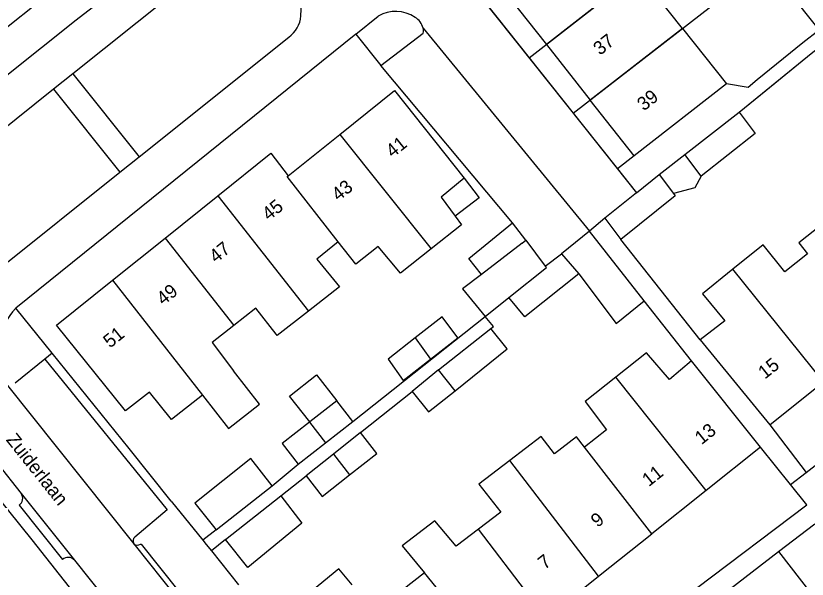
# Model space of a CAD drawing. Extents: x 194485 to 197793, y 468269 to 470822.
# Drawn here: x 195070 to 195140.3, y 470064 to 470114 of the extents above; entities that cross this region are included whole.
import ezdxf

# ---------------------------------------------------------------- set-up
doc = ezdxf.new("R2010")
doc.units = 0
for name, color, linetype in [('BGT grensvlak gebouwinstallatie plus 1', 7, 'Continuous'), ('BGT grensvlak onbegroeid terreindeel', 7, 'Continuous'), ('BGT grensvlak pand op maaiveld', 7, 'Continuous'), ('BGT grensvlak pand op maaiveld LR', 7, 'Continuous'), ('BGT grensvlak vegetatieobject', 7, 'Continuous'), ('BGT grensvlak wegdeel', 7, 'Continuous'), ('BGT tekst huisnummerreeks', 7, 'Continuous'), ('BGT tekst openbare ruimte label weg', 7, 'Continuous'), ('GEM grensvlak WOZ_BRK percelen', 7, 'Continuous')]:
    doc.layers.add(name, color=color, linetype=linetype)

msp = doc.modelspace()

# ---------------------------------------------------------------- linework, layer by layer
at = {"layer": 'BGT grensvlak gebouwinstallatie plus 1'}
for p, q in [((195127.192, 470099.962), (195129.46, 470101.738)), ((195109.845, 470099.632), (195111.175, 470097.883)), ((195130.899, 470099.82), (195130.357, 470098.787)), ((195130.357, 470098.787), (195128.438, 470098.279)), ((195111.175, 470097.883), (195109.065, 470096.25)), ((195110.257, 470092.488), (195114.164, 470095.667)), ((195115.33, 470094.122), (195114.164, 470095.667)), ((195120.997, 470094.923), (195118.516, 470092.915)), ((195125.861, 470088.743), (195120.997, 470094.923)), ((195111.392, 470091.086), (195110.257, 470092.488))]:
    msp.add_line(p, q, dxfattribs=at)
for points in [[(195120.055, 470091.151), (195123.374, 470086.73), (195125.861, 470088.743)], [(195096.14, 470077.989), (195094.351, 470080.274), (195096.752, 470082.154), (195098.541, 470079.869)]]:
    msp.add_lwpolyline(points, dxfattribs=at)
at = {"layer": 'BGT grensvlak onbegroeid terreindeel'}
msp.add_line((195100.235, 470112.416), (195102.448, 470109.636), dxfattribs=at)
at = {"layer": 'BGT grensvlak pand op maaiveld'}
for p, q in [((195129.242, 470112.929), (195125.327, 470117.853)), ((195068.581, 470112.539), (195073.408, 470116.373)), ((195113.266, 470116.442), (195117.163, 470111.504)), ((195129.242, 470112.929), (195133.156, 470108.006)), ((195117.163, 470111.504), (195121.059, 470106.566)), ((195133.156, 470108.006), (195124.955, 470101.628)), ((195124.955, 470101.628), (195121.059, 470106.566)), ((195129.46, 470101.738), (195134.285, 470105.498)), ((195094.21, 470099.846), (195098.799, 470103.523)), ((195130.899, 470099.82), (195129.46, 470101.738)), ((195125.174, 470098.34), (195127.192, 470099.962)), ((195127.192, 470099.962), (195128.438, 470098.279)), ((195125.174, 470098.34), (195122.356, 470096.075)), ((195083.289, 470094.312), (195087.97, 470098.064)), ((195122.356, 470096.075), (195123.769, 470094.195)), ((195078.612, 470090.563), (195083.289, 470094.312)), ((195114.998, 470093.866), (195115.33, 470094.122)), ((195115.33, 470094.122), (195117.062, 470091.815)), ((195114.998, 470093.866), (195111.392, 470091.086)), ((195117.062, 470091.815), (195118.516, 470092.915)), ((195118.516, 470092.915), (195120.055, 470091.151)), ((195111.714, 470087.362), (195113.818, 470089.03)), ((195107.587, 470082.608), (195112.212, 470086.272)), ((195130.828, 470085.278), (195137.014, 470077.738)), ((195136.176, 470075.739), (195130.051, 470083.42)), ((195107.587, 470082.608), (195105.238, 470080.697)), ((195137.014, 470077.738), (195141.771, 470081.537)), ((195098.541, 470079.869), (195096.14, 470077.989)), ((195099.978, 470078.027), (195098.541, 470079.869)), ((195096.14, 470077.989), (195096.116, 470077.97)), ((195097.541, 470076.135), (195099.978, 470078.027)), ((195100.654, 470077.055), (195098.242, 470075.125)), ((195119.833, 470076.677), (195117.874, 470075.154)), ((195120.549, 470075.756), (195119.833, 470076.677)), ((195095.103, 470074.242), (195097.541, 470076.135)), ((195136.176, 470075.739), (195131.341, 470071.891)), ((195098.242, 470075.125), (195095.83, 470073.194)), ((195087.836, 470068.411), (195092.787, 470072.325)), ((195131.341, 470071.891), (195126.53, 470068.062)), ((195088.663, 470067.543), (195093.563, 470071.418)), ((195121.783, 470064.284), (195126.53, 470068.062)), ((195106.334, 470064.577), (195101.836, 470061.102)), ((195117.14, 470060.588), (195121.783, 470064.284))]:
    msp.add_line(p, q, dxfattribs=at)
for points in [[(195098.799, 470103.523), (195103.655, 470107.413), (195109.845, 470099.632)], [(195134.285, 470105.498), (195135.698, 470103.592), (195130.899, 470099.82)], [(195087.97, 470098.064), (195092.681, 470101.84), (195094.21, 470099.846)], [(195109.845, 470099.632), (195107.806, 470097.948), (195109.065, 470096.25)], [(195128.438, 470098.279), (195128.593, 470098.069), (195123.769, 470094.195)], [(195109.065, 470096.25), (195109.621, 470095.5), (195106.913, 470093.342)], [(195141.561, 470095.461), (195139.572, 470093.9), (195140.348, 470092.91)], [(195098.655, 470093.991), (195096.767, 470092.45), (195098.773, 470089.979), (195096.014, 470087.814)], [(195106.913, 470093.342), (195104.205, 470091.184), (195102.226, 470093.554), (195100.223, 470091.986), (195098.655, 470093.991)], [(195140.348, 470092.91), (195138.333, 470091.329), (195136.429, 470093.725), (195133.722, 470091.548)], [(195133.722, 470091.548), (195131.014, 470089.371), (195133.02, 470086.976), (195130.828, 470085.278)], [(195086.606, 470080.362), (195083.86, 470078.21), (195081.905, 470080.631), (195079.763, 470078.984), (195073.639, 470086.576), (195078.612, 470090.563)], [(195111.392, 470091.086), (195109.713, 470089.792), (195111.714, 470087.362)], [(195120.055, 470091.151), (195115.244, 470087.315), (195113.818, 470089.03)], [(195093.164, 470085.767), (195091.351, 470088.096), (195089.405, 470086.56)], [(195096.014, 470087.814), (195093.256, 470085.649), (195093.164, 470085.767)], [(195106.868, 470083.567), (195109.299, 470085.453), (195107.911, 470087.333), (195105.505, 470085.454)], [(195089.405, 470086.56), (195087.459, 470085.025), (195089.352, 470082.514)], [(195109.056, 470080.754), (195113.687, 470084.477), (195112.212, 470086.272)], [(195105.505, 470085.454), (195103.099, 470083.574), (195104.436, 470081.68), (195106.868, 470083.567)], [(195130.051, 470083.42), (195128.1, 470081.763), (195126.057, 470084.119), (195123.336, 470081.955)], [(195086.606, 470080.362), (195088.916, 470077.415), (195091.662, 470079.567), (195089.352, 470082.514)], [(195123.336, 470081.955), (195120.616, 470079.791), (195122.508, 470077.279), (195120.549, 470075.756)], [(195105.238, 470080.697), (195106.688, 470078.881), (195109.056, 470080.754)], [(195096.116, 470077.97), (195093.691, 470076.071), (195095.103, 470074.242)], [(195099.68, 470073.276), (195102.105, 470075.188), (195100.654, 470077.055)], [(195117.874, 470075.154), (195116.686, 470076.68), (195113.926, 470074.573)], [(195092.787, 470072.325), (195090.895, 470074.734), (195085.92, 470070.782), (195087.836, 470068.411)], [(195113.926, 470074.573), (195111.167, 470072.466), (195113.123, 470069.981), (195111.138, 470068.47)], [(195095.83, 470073.194), (195097.255, 470071.364), (195099.68, 470073.276)], [(195093.563, 470071.418), (195095.428, 470068.995), (195090.644, 470065.071), (195088.663, 470067.543)], [(195111.138, 470068.47), (195109.154, 470066.959), (195107.239, 470069.202), (195104.341, 470066.997), (195106.334, 470064.577)], [(195099.894, 470063.523), (195098.735, 470064.944), (195095.877, 470062.613), (195097.036, 470061.192)]]:
    msp.add_lwpolyline(points, dxfattribs=at)
at = {"layer": 'BGT grensvlak pand op maaiveld LR'}
for p, q in [((195125.327, 470117.853), (195117.163, 470111.504)), ((195129.242, 470112.929), (195121.059, 470106.566)), ((195098.799, 470103.523), (195106.913, 470093.342)), ((195087.97, 470098.064), (195096.014, 470087.814)), ((195083.289, 470094.312), (195089.405, 470086.56)), ((195141.771, 470081.537), (195133.722, 470091.548)), ((195078.612, 470090.563), (195086.606, 470080.362)), ((195105.505, 470085.454), (195106.868, 470083.567)), ((195109.056, 470080.754), (195107.587, 470082.608)), ((195131.341, 470071.891), (195123.336, 470081.955)), ((195096.116, 470077.97), (195097.541, 470076.135)), ((195126.53, 470068.062), (195120.549, 470075.756)), ((195098.242, 470075.125), (195099.68, 470073.276)), ((195121.783, 470064.284), (195113.926, 470074.573)), ((195117.14, 470060.588), (195111.138, 470068.47)), ((195112.597, 470056.972), (195106.334, 470064.577))]:
    msp.add_line(p, q, dxfattribs=at)
for points in [[(195098.655, 470093.991), (195094.128, 470099.78), (195094.21, 470099.846)], [(195113.818, 470089.03), (195117.158, 470091.687), (195117.062, 470091.815)]]:
    msp.add_lwpolyline(points, dxfattribs=at)
at = {"layer": 'BGT grensvlak vegetatieobject'}
msp.add_line((195073.256, 470084.084), (195070.029, 470088.083), dxfattribs=at)
at = {"layer": 'BGT grensvlak wegdeel'}
for p, q in [((195088.532, 470119.64), (195075.088, 470108.897)), ((195095.355, 470114.046), (195095.481, 470116.864)), ((195100.235, 470112.416), (195102.228, 470114.021)), ((195100.235, 470112.416), (195070.029, 470088.083)), ((195102.448, 470109.636), (195106.208, 470112.518)), ((195106.203, 470112.939), (195120.997, 470094.923)), ((195080.973, 470101.52), (195094.273, 470112.145)), ((195114.164, 470095.667), (195102.448, 470109.636)), ((195075.088, 470108.897), (195073.388, 470107.539)), ((195075.088, 470108.897), (195080.973, 470101.52)), ((195073.388, 470107.539), (195061.467, 470098.013)), ((195073.388, 470107.539), (195079.273, 470100.162)), ((195079.273, 470100.162), (195080.973, 470101.52)), ((195124.955, 470101.628), (195123.473, 470100.475)), ((195123.473, 470100.475), (195125.174, 470098.34)), ((195067.283, 470090.583), (195079.273, 470100.162)), ((195122.356, 470096.075), (195120.997, 470094.923)), ((195130.828, 470085.278), (195123.769, 470094.195)), ((195130.051, 470083.42), (195125.861, 470088.743)), ((195099.978, 470078.027), (195111.714, 470087.362)), ((195072.595, 470083.55), (195069.973, 470081.435)), ((195073.256, 470084.084), (195072.595, 470083.55)), ((195072.595, 470083.55), (195083.483, 470070.179)), ((195080.086, 470075.619), (195073.256, 470084.084)), ((195069.176, 470081.355), (195080.498, 470067.175)), ((195100.654, 470077.055), (195105.238, 470080.697)), ((195064.411, 470079.273), (195070.504, 470071.639)), ((195137.014, 470077.738), (195140.229, 470073.499)), ((195138.854, 470072.419), (195136.176, 470075.739)), ((195083.842, 470070.964), (195080.086, 470075.619)), ((195092.787, 470072.325), (195095.103, 470074.242)), ((195093.563, 470071.418), (195095.83, 470073.194)), ((195138.854, 470072.419), (195140.229, 470073.499)), ((195070.504, 470071.639), (195075.235, 470065.711)), ((195083.842, 470070.964), (195086.655, 470067.478)), ((195070.315, 470070.593), (195074.173, 470065.76)), ((195083.483, 470070.179), (195080.59, 470067.764)), ((195137.791, 470066.475), (195141.009, 470068.937)), ((195087.836, 470068.411), (195086.655, 470067.478)), ((195088.663, 470067.543), (195087.403, 470066.547)), ((195080.498, 470067.175), (195086.216, 470060.012)), ((195087.403, 470066.547), (195089.816, 470063.531)), ((195105.858, 470042.041), (195137.791, 470066.475)), ((195137.791, 470066.475), (195140.74, 470062.652)), ((195075.235, 470065.711), (195081.202, 470058.235))]:
    msp.add_line(p, q, dxfattribs=at)
for points in [[(195092.79, 470142.775), (195095.937, 470135.031), (195123.473, 470100.475)], [(195091.396, 470126.189), (195089.493, 470124.865), (195080.035, 470117.272), (195075.386, 470113.655), (195065.978, 470106.165), (195061.158, 470102.24)], [(195138.568, 470116.315), (195141.382, 470112.774), (195139.933, 470111.644), (195135.89, 470108.353), (195135.071, 470107.686), (195133.156, 470108.006)], [(195134.285, 470105.498), (195136.648, 470107.422), (195140.681, 470110.705)], [(195043.561, 470102.339), (195060.695, 470080.845), (195071.449, 470067.518), (195076.752, 470060.808), (195082.063, 470054.031), (195087.527, 470047.254), (195094.025, 470039.053), (195094.144, 470034.964)], [(195140.229, 470073.499), (195145.132, 470077.286), (195149.908, 470080.946), (195154.768, 470084.618), (195161.216, 470089.673), (195162.527, 470088.015), (195164.567, 470089.635), (195169.884, 470093.733), (195174.58, 470097.496)], [(195112.212, 470086.272), (195112.455, 470086.462), (195111.714, 470087.362)], [(195105.493, 470043.933), (195116.402, 470052.295), (195121.042, 470055.873), (195125.822, 470059.608), (195130.493, 470063.233), (195140.306, 470070.619), (195138.854, 470072.419)], [(195086.655, 470067.478), (195086.949, 470067.114), (195087.403, 470066.547)], [(195081.114, 470067.124), (195081.159, 470067.147), (195086.295, 470060.715)]]:
    msp.add_lwpolyline(points, dxfattribs=at)
for centre, radius, start, end in [((195103.77, 470111.338), 3.095, 56.2421, 119.89515), ((195092.734, 470114.28), 2.632, 305.79629, 354.90889), ((195104.821, 470112.673), 1.407, 10.90159, 61.62142), ((195105.801, 470112.724), 0.456, 333.18575, 28.17513), ((195073.979, 470084.189), 5.547, 135.4077, 170.08258), ((195069.887, 470071.21), 0.752, 304.75391, 34.76175), ((195080.949, 470067.406), 0.507, 135.09228, 207.15234), ((195080.841, 470067.57), 0.523, 229.04792, 301.48638), ((195074.679, 470065.203), 0.753, 42.4244, 132.29216)]:
    msp.add_arc(centre, radius, start, end, dxfattribs=at)
at = {"layer": 'GEM grensvlak WOZ_BRK percelen'}
for p, q in [((195115.633, 470110.314), (195133.694, 470124.36)), ((195119.553, 470105.395), (195137.616, 470119.441)), ((195111.712, 470115.234), (195115.633, 470110.314)), ((195115.633, 470110.314), (195119.553, 470105.395))]:
    msp.add_line(p, q, dxfattribs=at)
msp.add_lwpolyline([(195119.553, 470105.395), (195125.174, 470098.34), (195127.192, 470099.962), (195134.285, 470105.498), (195140.681, 470110.705), (195143.075, 470112.572), (195137.616, 470119.441)], dxfattribs=at)

# ---------------------------------------------------------------- texts
at = {"layer": 'BGT tekst huisnummerreeks'}
for s, rotation, p in [('37', 38.3, (195121.921, 470110.488)), ('39', 38.3, (195125.817, 470105.549)), ('41', 38.7, (195103.496, 470101.391)), ('43', 38.7, (195098.683, 470097.536)), ('45', 38.7, (195092.501, 470095.801)), ('47', 38.7, (195087.808, 470092.04)), ('49', 38.7, (195083.129, 470088.288)), ('51', 38.7, (195078.396, 470084.494)), ('15', 38.6, (195136.568, 470081.733)), ('13', 38.5, (195130.942, 470075.919)), ('11', 38.5, (195126.258, 470072.191)), ('9', 38.5, (195121.704, 470068.566)), ('7', 38.5, (195117.009, 470064.83))]:
    msp.add_text(s, height=1.2, rotation=rotation, dxfattribs=at).set_placement(p)
at = {"layer": 'BGT tekst openbare ruimte label weg'}
msp.add_text('Zuiderlaan', height=1.2, rotation=308.6, dxfattribs=at).set_placement((195069.107, 470076.383))

doc.saveas('drawing.dxf')
